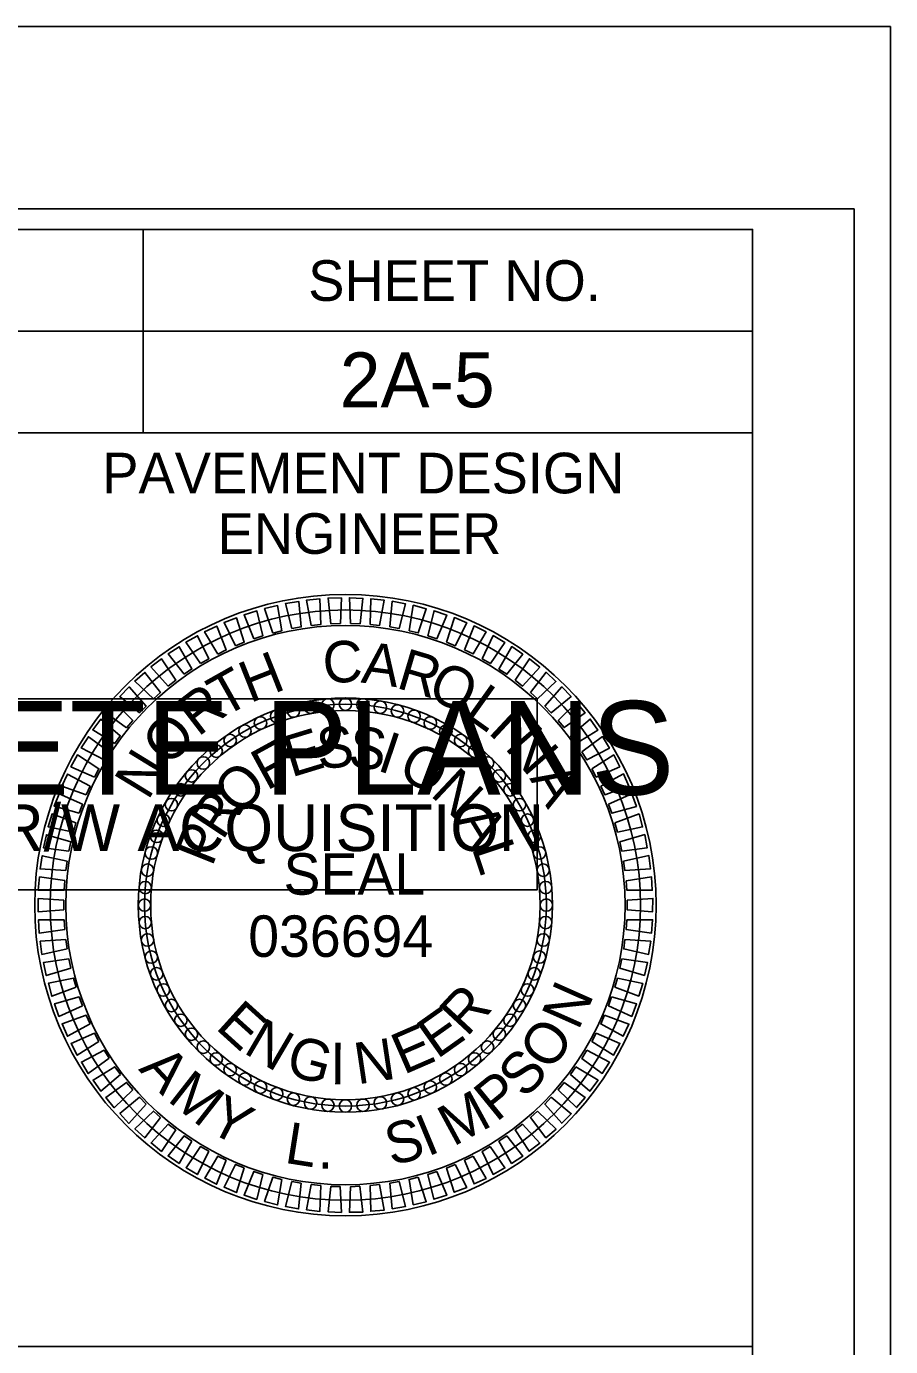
# Model space of a CAD drawing. Extents: x 958711 to 962106, y 831169 to 840840.
# Drawn here: x 960288.4 to 960394.8, y 835779.9 to 835942.4 of the extents above; entities that cross this region are included whole.
import ezdxf

# ---------------------------------------------------------------- set-up
doc = ezdxf.new("R2010")
doc.units = 0
for name, color, linetype in [('Old_Level_1', 7, 'Continuous'), ('Sheet Data Field CELL', 7, 'Continuous'), ('Sheet PE Seal Cell', 7, 'Continuous'), ('Sheet Plot Border Inside CELL', 7, 'Continuous'), ('Sheet Plot Border Outside CELL', 7, 'Continuous'), ('Sheet Sticker Exception Certification CELL', 7, 'Continuous'), ('Sheet Sticker Incomplete CELL', 7, 'Continuous'), ('Sheet Typical CELL', 7, 'Continuous')]:
    doc.layers.add(name, color=color, linetype=linetype)

msp = doc.modelspace()

# ---------------------------------------------------------------- linework, layer by layer
at = {"layer": 'Sheet PE Seal Cell'}
for points in [[(960318.73, 835867.72), (960317.73, 835870.74), (960319.34, 835871.11), (960319.86, 835868.01)], [(960321.09, 835868.27), (960320.3, 835871.35), (960321.93, 835871.61), (960322.24, 835868.48)], [(960323.48, 835868.64), (960322.91, 835871.77), (960324.55, 835871.92), (960324.64, 835868.77)], [(960325.89, 835868.85), (960325.54, 835872.02), (960327.19, 835872.04), (960327.06, 835868.9)], [(960328.31, 835868.89), (960328.18, 835872.07), (960329.83, 835871.99), (960329.48, 835868.86)], [(960330.73, 835868.76), (960330.82, 835871.95), (960332.46, 835871.75), (960331.89, 835868.65)], [(960333.13, 835868.47), (960333.44, 835871.64), (960335.06, 835871.32), (960334.28, 835868.27)], [(960335.51, 835868), (960336.04, 835871.14), (960337.63, 835870.72), (960336.64, 835867.73)], [(960314.16, 835866.15), (960312.74, 835869), (960314.28, 835869.59), (960315.23, 835866.59)], [(960316.42, 835867.02), (960315.21, 835869.96), (960316.78, 835870.44), (960317.52, 835867.38)], [(960337.84, 835867.38), (960338.59, 835870.47), (960340.15, 835869.93), (960338.95, 835867.02)], [(960340.13, 835866.59), (960341.1, 835869.62), (960342.61, 835868.98), (960341.21, 835866.16)], [(960311.96, 835865.13), (960310.35, 835867.88), (960311.85, 835868.57), (960313.01, 835865.65)], [(960342.36, 835865.64), (960343.53, 835868.6), (960345, 835867.85), (960343.41, 835865.14)], [(960307.81, 835862.64), (960305.84, 835865.14), (960307.22, 835866.04), (960308.78, 835863.3)], [(960309.84, 835863.96), (960308.05, 835866.59), (960309.49, 835867.39), (960310.85, 835864.55)], [(960344.51, 835864.54), (960345.89, 835867.41), (960347.3, 835866.56), (960345.53, 835863.96)], [(960346.59, 835863.29), (960348.16, 835866.06), (960349.51, 835865.11), (960347.56, 835862.65)], [(960305.88, 835861.19), (960303.74, 835863.54), (960305.05, 835864.53), (960306.79, 835861.91)], [(960348.57, 835861.9), (960350.33, 835864.55), (960351.61, 835863.51), (960349.49, 835861.19)], [(960304.05, 835859.6), (960301.75, 835861.8), (960302.99, 835862.88), (960304.91, 835860.39)], [(960350.45, 835860.38), (960352.39, 835862.9), (960353.6, 835861.77), (960351.32, 835859.6)], [(960302.34, 835857.89), (960299.89, 835859.92), (960301.06, 835861.09), (960303.14, 835858.73)], [(960352.22, 835858.73), (960354.33, 835861.1), (960355.46, 835859.9), (960353.03, 835857.89)], [(960300.75, 835856.06), (960298.16, 835857.92), (960299.25, 835859.16), (960301.49, 835856.96)], [(960353.87, 835856.95), (960356.14, 835859.18), (960357.18, 835857.9), (960354.62, 835856.07)], [(960299.29, 835854.13), (960296.58, 835855.8), (960297.58, 835857.12), (960299.97, 835855.08)], [(960355.39, 835855.07), (960357.82, 835857.13), (960358.76, 835855.78), (960356.08, 835854.13)], [(960297.97, 835852.1), (960295.15, 835853.58), (960296.05, 835854.96), (960298.58, 835853.1)], [(960356.78, 835853.09), (960359.34, 835854.98), (960360.19, 835853.56), (960357.4, 835852.11)], [(960296.8, 835849.99), (960293.88, 835851.26), (960294.68, 835852.71), (960297.34, 835851.02)], [(960358.02, 835851.01), (960360.71, 835852.72), (960361.46, 835851.25), (960358.57, 835849.99)], [(960295.77, 835847.79), (960292.78, 835848.87), (960293.47, 835850.36), (960296.24, 835848.86)], [(960359.12, 835848.86), (960361.92, 835850.37), (960362.56, 835848.85), (960359.6, 835847.8)], [(960294.91, 835845.54), (960291.84, 835846.39), (960292.43, 835847.93), (960295.3, 835846.63)], [(960360.06, 835846.63), (960362.96, 835847.94), (960363.5, 835846.38), (960360.47, 835845.54)], [(960294.2, 835843.22), (960291.08, 835843.86), (960291.56, 835845.44), (960294.51, 835844.34)], [(960360.85, 835844.34), (960363.83, 835845.45), (960364.26, 835843.85), (960361.18, 835843.22)], [(960293.65, 835840.86), (960290.5, 835841.29), (960290.87, 835842.89), (960293.89, 835842.01)], [(960361.47, 835842), (960364.53, 835842.9), (960364.84, 835841.28), (960361.72, 835840.86)], [(960293.27, 835838.47), (960290.09, 835838.68), (960290.35, 835840.3), (960293.42, 835839.63)], [(960361.93, 835839.63), (960365.04, 835840.31), (960365.24, 835838.67), (960362.1, 835838.47)], [(960293.06, 835836.06), (960289.87, 835836.04), (960290.02, 835837.69), (960293.13, 835837.23)], [(960362.23, 835837.22), (960365.38, 835837.69), (960365.46, 835836.04), (960362.32, 835836.06)], [(960293.01, 835833.64), (960289.84, 835833.4), (960289.87, 835835.05), (960293.01, 835834.81)], [(960362.35, 835834.81), (960365.53, 835835.05), (960365.5, 835833.4), (960362.36, 835833.64)], [(960293.14, 835831.23), (960289.99, 835830.76), (960289.9, 835832.41), (960293.05, 835832.39)], [(960362.31, 835832.39), (960365.49, 835832.41), (960365.35, 835830.76), (960362.23, 835831.22)], [(960293.43, 835828.82), (960290.32, 835828.14), (960290.12, 835829.78), (960293.26, 835829.98)], [(960362.1, 835829.98), (960365.27, 835829.77), (960365.01, 835828.14), (960361.94, 835828.82)], [(960293.89, 835826.45), (960290.84, 835825.55), (960290.52, 835827.17), (960293.64, 835827.59)], [(960361.72, 835827.59), (960364.87, 835827.16), (960364.5, 835825.56), (960361.48, 835826.44)], [(960294.52, 835824.11), (960291.53, 835823), (960291.11, 835824.6), (960294.19, 835825.23)], [(960361.17, 835825.23), (960364.29, 835824.58), (960363.8, 835823.01), (960360.86, 835824.11)], [(960295.3, 835821.82), (960292.4, 835820.51), (960291.87, 835822.07), (960294.9, 835822.91)], [(960360.46, 835822.91), (960363.53, 835822.05), (960362.93, 835820.52), (960360.07, 835821.82)], [(960296.25, 835819.59), (960293.45, 835818.08), (960292.8, 835819.6), (960295.77, 835820.65)], [(960359.59, 835820.65), (960362.59, 835819.58), (960361.89, 835818.09), (960359.12, 835819.59)], [(960297.34, 835817.44), (960294.66, 835815.73), (960293.91, 835817.2), (960296.79, 835818.46)], [(960358.57, 835818.46), (960361.48, 835817.18), (960360.68, 835815.74), (960358.03, 835817.43)], [(960298.59, 835815.36), (960296.03, 835813.47), (960295.18, 835814.89), (960297.97, 835816.34)], [(960357.39, 835816.35), (960360.21, 835814.87), (960359.31, 835813.49), (960356.78, 835815.35)], [(960299.98, 835813.38), (960297.55, 835811.32), (960296.61, 835812.67), (960299.29, 835814.31)], [(960356.07, 835814.32), (960358.78, 835812.65), (960357.79, 835811.33), (960355.39, 835813.37)], [(960301.5, 835811.49), (960299.22, 835809.27), (960298.19, 835810.55), (960300.74, 835812.38)], [(960354.61, 835812.39), (960357.2, 835810.53), (960356.12, 835809.29), (960353.87, 835811.49)], [(960303.15, 835809.72), (960301.03, 835807.34), (960299.91, 835808.55), (960302.33, 835810.56)], [(960353.03, 835810.56), (960355.48, 835808.53), (960354.31, 835807.36), (960352.22, 835809.72)], [(960304.92, 835808.07), (960302.97, 835805.55), (960301.77, 835806.68), (960304.05, 835808.85)], [(960351.31, 835808.85), (960353.62, 835806.65), (960352.37, 835805.57), (960350.45, 835808.06)], [(960306.8, 835806.55), (960305.03, 835803.9), (960303.75, 835804.94), (960305.87, 835807.26)], [(960308.78, 835805.16), (960307.2, 835802.39), (960305.85, 835803.34), (960307.81, 835805.8)], [(960347.55, 835805.81), (960349.53, 835803.31), (960348.14, 835802.41), (960346.59, 835805.15)], [(960349.49, 835807.26), (960351.63, 835804.91), (960350.31, 835803.92), (960348.57, 835806.54)], [(960310.85, 835803.91), (960309.47, 835801.04), (960308.06, 835801.89), (960309.84, 835804.49)], [(960345.52, 835804.49), (960347.32, 835801.86), (960345.87, 835801.06), (960344.52, 835803.9)], [(960313.01, 835802.81), (960311.83, 835799.85), (960310.36, 835800.6), (960311.96, 835803.31)], [(960343.4, 835803.32), (960345.01, 835800.57), (960343.52, 835799.88), (960342.36, 835802.8)], [(960315.23, 835801.86), (960314.27, 835798.83), (960312.75, 835799.47), (960314.15, 835802.29)], [(960317.52, 835801.07), (960316.77, 835797.98), (960315.21, 835798.52), (960316.41, 835801.43)], [(960338.95, 835801.43), (960340.16, 835798.49), (960338.58, 835798.01), (960337.84, 835801.06)], [(960341.21, 835802.3), (960342.62, 835799.45), (960341.08, 835798.86), (960340.13, 835801.85)], [(960319.86, 835800.44), (960319.33, 835797.31), (960317.73, 835797.73), (960318.73, 835800.72)], [(960322.24, 835799.98), (960321.92, 835796.81), (960320.3, 835797.13), (960321.09, 835800.18)], [(960324.64, 835799.68), (960324.55, 835796.5), (960322.91, 835796.7), (960323.48, 835799.8)], [(960327.05, 835799.56), (960327.18, 835796.38), (960325.54, 835796.46), (960325.89, 835799.59)], [(960329.47, 835799.6), (960329.83, 835796.43), (960328.18, 835796.4), (960328.31, 835799.55)], [(960331.88, 835799.81), (960332.46, 835796.67), (960330.81, 835796.53), (960330.73, 835799.68)], [(960334.28, 835800.18), (960335.06, 835797.1), (960333.44, 835796.84), (960333.13, 835799.97)], [(960336.63, 835800.73), (960337.64, 835797.7), (960336.03, 835797.33), (960335.51, 835800.44)]]:
    msp.add_lwpolyline(points, close=True, dxfattribs=at)
for centre, radius in [((960327.68, 835834.22), 38.25), ((960327.68, 835834.22), 36.34), ((960327.68, 835834.22), 34.43), ((960327.68, 835834.22), 25.5), ((960325.53, 835858.87), 0.765), ((960327.68, 835858.96), 0.765), ((960329.84, 835858.87), 0.765), ((960327.68, 835834.22), 24.74), ((960327.68, 835834.22), 23.97), ((960319.22, 835857.47), 0.765), ((960321.28, 835858.12), 0.765), ((960323.39, 835858.59), 0.765), ((960331.98, 835858.59), 0.765), ((960334.09, 835858.12), 0.765), ((960336.14, 835857.47), 0.765), ((960315.31, 835855.65), 0.765), ((960317.23, 835856.64), 0.765), ((960338.14, 835856.64), 0.765), ((960340.05, 835855.65), 0.765), ((960313.49, 835854.49), 0.765), ((960341.87, 835854.49), 0.765), ((960311.78, 835853.17), 0.765), ((960343.58, 835853.17), 0.765), ((960310.19, 835851.72), 0.765), ((960345.17, 835851.72), 0.765), ((960308.73, 835850.13), 0.765), ((960346.63, 835850.13), 0.765), ((960307.42, 835848.41), 0.765), ((960347.95, 835848.41), 0.765), ((960306.26, 835846.59), 0.765), ((960349.11, 835846.59), 0.765), ((960305.26, 835844.68), 0.765), ((960350.1, 835844.68), 0.765), ((960304.44, 835842.69), 0.765), ((960350.93, 835842.69), 0.765), ((960303.79, 835840.63), 0.765), ((960351.58, 835840.63), 0.765), ((960303.32, 835838.52), 0.765), ((960352.04, 835838.52), 0.765), ((960303.04, 835836.38), 0.765), ((960352.33, 835836.38), 0.765), ((960302.95, 835834.22), 0.765), ((960352.42, 835834.22), 0.765), ((960303.04, 835832.07), 0.765), ((960352.33, 835832.07), 0.765), ((960303.32, 835829.93), 0.765), ((960352.04, 835829.93), 0.765), ((960303.79, 835827.82), 0.765), ((960351.58, 835827.82), 0.765), ((960304.44, 835825.76), 0.765), ((960350.93, 835825.76), 0.765), ((960305.26, 835823.77), 0.765), ((960350.1, 835823.77), 0.765), ((960306.26, 835821.86), 0.765), ((960349.11, 835821.86), 0.765), ((960307.42, 835820.04), 0.765), ((960347.95, 835820.04), 0.765), ((960308.73, 835818.32), 0.765), ((960346.63, 835818.32), 0.765), ((960310.19, 835816.73), 0.765), ((960345.17, 835816.73), 0.765), ((960311.78, 835815.27), 0.765), ((960343.58, 835815.27), 0.765), ((960313.49, 835813.96), 0.765), ((960341.87, 835813.96), 0.765), ((960315.31, 835812.8), 0.765), ((960317.23, 835811.8), 0.765), ((960338.14, 835811.8), 0.765), ((960340.05, 835812.8), 0.765), ((960319.22, 835810.98), 0.765), ((960321.28, 835810.33), 0.765), ((960323.39, 835809.86), 0.765), ((960331.98, 835809.86), 0.765), ((960334.09, 835810.33), 0.765), ((960336.14, 835810.98), 0.765), ((960325.53, 835809.58), 0.765), ((960327.68, 835809.49), 0.765), ((960329.84, 835809.58), 0.765)]:
    msp.add_circle(centre, radius, dxfattribs=at)
at = {"layer": 'Sheet Plot Border Inside CELL'}
msp.add_lwpolyline([(960390.3, 835919.97), (958723.8, 835919.97), (958723.8, 834864.87), (960390.3, 834864.87)], close=True, dxfattribs=at)
at = {"layer": 'Sheet Plot Border Outside CELL'}
msp.add_lwpolyline([(960394.8, 835942.42), (958710.8, 835942.42), (958710.8, 834842.42), (960394.8, 834842.42)], close=True, dxfattribs=at)
at = {"layer": 'Sheet Sticker Exception Certification CELL'}
msp.add_line((960177.75, 835779.87), (960377.79, 835779.87), dxfattribs=at)
at = {"layer": 'Sheet Sticker Incomplete CELL'}
msp.add_lwpolyline([(960204.3, 835836.12), (960204.3, 835859.62), (960351.3, 835859.62), (960351.3, 835836.12)], close=True, dxfattribs=at)
at = {"layer": 'Sheet Typical CELL'}
for p, q in [((960302.8, 835917.37), (960302.8, 835892.37)), ((960177.75, 835904.87), (960377.8, 835904.87))]:
    msp.add_line(p, q, dxfattribs=at)
for points in [[(960377.8, 835917.42), (958877.8, 835917.42), (958877.8, 834867.42), (960377.8, 834867.42)], [(960177.75, 835917.42), (960377.8, 835917.42), (960377.8, 835892.37), (960177.75, 835892.37)], [(960277.8, 835892.37), (960377.8, 835892.37), (960377.8, 835779.87), (960277.8, 835779.87)]]:
    msp.add_lwpolyline(points, close=True, dxfattribs=at)

# ---------------------------------------------------------------- texts
at = {"layer": 'Old_Level_1'}
for s, rotation, p in [('N', 66.0368, (960356.35, 835818.67)), ('O', 55.3117, (960352.96, 835813.61)), ('A', 312.9092, (960302.12, 835813.97)), ('S', 47.1983, (960349.8, 835810.25)), ('M', 321.9567, (960305.62, 835810.2)), ('P', 39.2185, (960346.25, 835807.41)), ('Y', 332.6628, (960310.47, 835806.52)), ('M', 28.5124, (960340.95, 835804.43)), ('L', 351.0246, (960320.07, 835802.51)), ('S', 14.4591, (960333.32, 835802.1)), ('I', 22.5724, (960337.79, 835803.21)), ('.', 358.4898, (960324.26, 835801.79))]:
    msp.add_text(s, height=5.1, rotation=rotation, dxfattribs=at).set_placement(p)
at = {"layer": 'Sheet Data Field CELL'}
msp.add_text('2A-5', height=6.75, dxfattribs=at).set_placement((960326.99, 835895.52))
at = {"layer": 'Sheet PE Seal Cell'}
for s, rotation, p in [('C', 1.9618, (960324.96, 835861.56)), ('A', 352.4568, (960329.51, 835861.64)), ('H', 21.601, (960315.93, 835859.06)), ('R', 343.4093, (960333.8, 835861.01)), ('T', 29.3903, (960312.67, 835857.24)), ('O', 335.2006, (960337.56, 835859.86)), ('R', 37.5989, (960309.54, 835854.86)), ('L', 324.4755, (960342.16, 835857.57)), ('I', 317.0103, (960345.07, 835855.5)), ('O', 48.3241, (960306.02, 835851.12)), ('S', 5.2237, (960324.36, 835850.95)), ('S', 353.2648, (960327.9, 835851.28)), ('N', 311.0704, (960347.18, 835853.58)), ('F', 28.6639, (960317.98, 835848.25)), ('E', 16.986, (960321.02, 835849.92)), ('I', 341.3058, (960331.43, 835850.86)), ('N', 58.5345, (960303.37, 835847.01)), ('O', 332.5504, (960333.92, 835850.1)), ('O', 44.4727, (960314.53, 835845.08)), ('N', 316.7416, (960338, 835847.8)), ('A', 300.8599, (960350.3, 835849.82)), ('R', 56.5721, (960312.55, 835842.08)), ('A', 301.6915, (960341.18, 835844.65)), ('P', 68.3344, (960311.26, 835838.83)), ('L', 288.3556, (960343.22, 835841.26)), ('R', 47.043, (960342.61, 835817.89)), ('E', 317.8506, (960311.56, 835819.07)), ('E', 35.2807, (960338.97, 835815.19)), ('N', 329.6129, (960314.98, 835816.1)), ('E', 23.5185, (960334.85, 835813.29)), ('G', 344.6629, (960320.13, 835813.42)), ('I', 359.713, (960325.79, 835812.17)), ('N', 8.4684, (960329.17, 835812.14))]:
    msp.add_text(s, height=5.1, rotation=rotation, dxfattribs=at).set_placement(p)
for s, p in [('SEAL', (960320.06, 835835.5)), ('036694', (960315.72, 835827.85))]:
    msp.add_text(s, height=5.101, dxfattribs=at).set_placement(p)
at = {"layer": 'Sheet Sticker Incomplete CELL'}
for s, height, p in [('INCOMPLETE PLANS', 11.52, (960213.25, 835847.82)), ('DO NOT USE FOR R/W ACQUISITION', 5.76, (960216.5, 835840.87))]:
    msp.add_text(s, height=height, dxfattribs=at).set_placement(p)
at = {"layer": 'Sheet Typical CELL'}
for s, height, p in [('SHEET NO.', 5, (960323.1, 835908.62)), ('PAVEMENT DESIGN', 5.0001, (960297.75, 835884.92)), ('ENGINEER', 5, (960311.95, 835877.47))]:
    msp.add_text(s, height=height, dxfattribs=at).set_placement(p)

doc.saveas('drawing.dxf')
